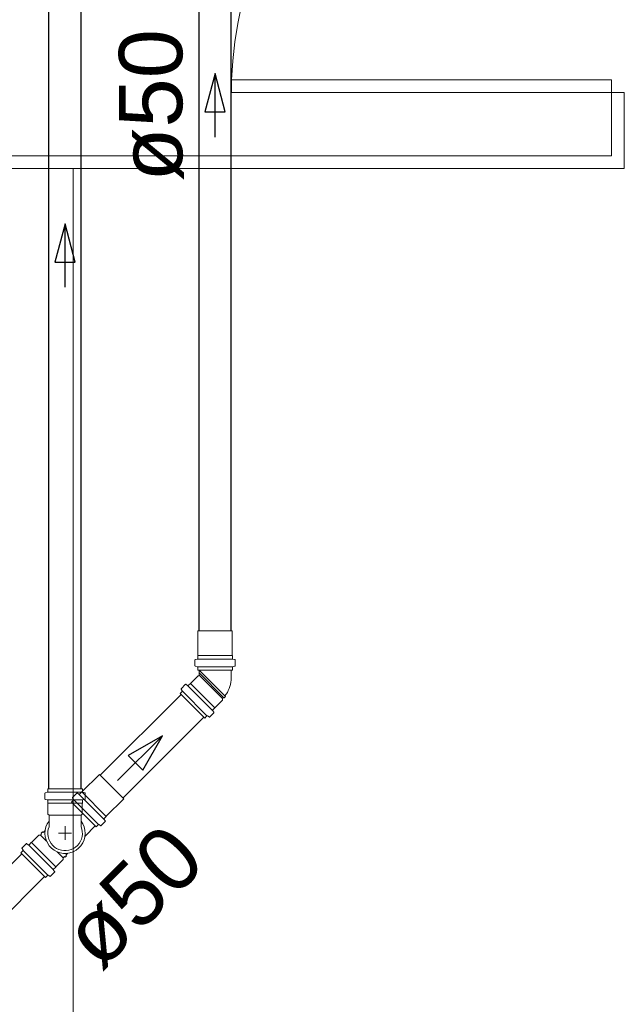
# Model space of a CAD drawing. Header units: millimetres. Extents: x 567 to 934, y -1 to 364.
# Tile 258 of 656: x 625.95 to 627.86, y 228.62 to 231.72. Entities that reach past the tile are written whole.
import ezdxf

# ---------------------------------------------------------------- set-up
doc = ezdxf.new("R2010")
doc.units = ezdxf.units.MM
doc.header["$MEASUREMENT"] = 0
doc.linetypes.add('NULL', pattern=[0])
doc.layers.add('ARQ FINA', color=8, linetype='Continuous')
for name, color, linetype, lineweight in [('CV-Condutos', 14, 'Continuous', 25), ('CV-Sentido conduto', 14, 'Continuous', 30), ('Simbolos', 14, 'Continuous', 20), ('Simbolos_int', 14, 'Continuous', 15), ('TQ-Condutos', 14, 'Continuous', 25), ('TQ-Sentido conduto', 14, 'Continuous', 30), ('TQ-Textos conduto', 7, 'Continuous', 9)]:
    doc.layers.add(name, color=color, linetype=linetype, lineweight=lineweight)
doc.styles.add('Arial', font='arial.ttf')

msp = doc.modelspace()

# ---------------------------------------------------------------- linework, layer by layer
at = {"layer": 'ARQ FINA', "lineweight": 5}
for p, q in [((626.6194, 231.4948), (626.6194, 231.5348)), ((627.8194, 231.5348), (626.6194, 231.5348)), ((627.8194, 231.4948), (627.8194, 231.5348)), ((627.8194, 231.4948), (626.6194, 231.4948)), ((627.8194, 231.2948), (627.8194, 231.4948)), ((627.8594, 231.4948), (627.8194, 231.4948)), ((627.8594, 231.4948), (627.8594, 231.2548)), ((625.0194, 231.2948), (627.8194, 231.2948)), ((627.8594, 231.2548), (625.0194, 231.2548)), ((626.1194, 231.2548), (626.1194, 226.1453))]:
    msp.add_line(p, q, dxfattribs=at)
msp.add_arc((627.8194, 231.4948), 1.2007, 90, 178.0908, dxfattribs=at)
at = {"layer": 'CV-Condutos'}
for p, q in [((626.0425, 229.2969), (626.0425, 232.6618)), ((626.1439, 229.2969), (626.1439, 232.6618))]:
    msp.add_line(p, q, dxfattribs=at)
at = {"layer": 'CV-Sentido conduto'}
for p, q in [((626.0932, 231.0804), (626.0609, 230.9597)), ((626.1256, 230.9597), (626.0932, 231.0804)), ((626.0609, 230.9597), (626.1256, 230.9597))]:
    msp.add_line(p, q, dxfattribs=at)
msp.add_lwpolyline([(626.0932, 230.8804), (626.0932, 231.0804)], dxfattribs=at)
at = {"layer": 'Simbolos'}
for p, q in [((626.5128, 229.7178), (626.5128, 229.7959)), ((626.6214, 229.7178), (626.6214, 229.7959)), ((626.5124, 229.7174), (626.5128, 229.7178)), ((626.5124, 229.7081), (626.5124, 229.7174)), ((626.6218, 229.7174), (626.6214, 229.7178)), ((626.6218, 229.7081), (626.6218, 229.7174)), ((626.5035, 229.6861), (626.5035, 229.7036)), ((626.5049, 229.6842), (626.5109, 229.6826)), ((626.5053, 229.7056), (626.5105, 229.7061)), ((626.6292, 229.6842), (626.6232, 229.6826)), ((626.6288, 229.7056), (626.6236, 229.7061)), ((626.6307, 229.6861), (626.6307, 229.7036)), ((626.4896, 229.63), (626.5133, 229.6538)), ((626.5124, 229.6719), (626.5124, 229.6806)), ((626.6218, 229.6719), (626.5124, 229.6719)), ((626.5133, 229.6538), (626.5144, 229.6538)), ((626.5164, 229.6558), (626.5164, 229.6719)), ((626.6178, 229.647), (626.6178, 229.6719)), ((626.6218, 229.6719), (626.6218, 229.6806)), ((626.4605, 229.6142), (626.4729, 229.6266)), ((626.4756, 229.6267), (626.4797, 229.6233)), ((626.4824, 229.6234), (626.489, 229.63)), ((626.489, 229.63), (626.4896, 229.63)), ((626.4568, 229.5979), (626.463, 229.604)), ((626.5342, 229.5205), (626.4568, 229.5979)), ((626.4602, 229.6118), (626.4633, 229.6064)), ((626.5664, 229.5532), (626.5901, 229.577)), ((626.5901, 229.5821), (626.5938, 229.5858)), ((626.5901, 229.577), (626.5901, 229.5821)), ((626.5938, 229.5858), (626.5961, 229.5838)), ((626.5961, 229.5838), (626.6002, 229.588)), ((626.5983, 229.5903), (626.6002, 229.588)), ((626.5505, 229.5242), (626.5629, 229.5366)), ((626.563, 229.5393), (626.5596, 229.5434)), ((626.5597, 229.5461), (626.5664, 229.5527)), ((626.5664, 229.5527), (626.5664, 229.5532)), ((626.5342, 229.5205), (626.5403, 229.5267)), ((626.5481, 229.5239), (626.5427, 229.527)), ((626.1466, 229.2871), (626.2018, 229.3423)), ((626.0297, 229.2828), (626.0297, 229.2653)), ((626.0312, 229.2847), (626.0372, 229.2863)), ((626.0386, 229.2969), (626.148, 229.2969)), ((626.0386, 229.2969), (626.0386, 229.2882)), ((626.1176, 229.2712), (626.13, 229.2836)), ((626.1327, 229.2837), (626.1367, 229.2803)), ((626.1394, 229.2805), (626.146, 229.2871)), ((626.146, 229.2871), (626.1466, 229.2871)), ((626.148, 229.2969), (626.148, 229.2882)), ((626.1555, 229.2847), (626.1495, 229.2863)), ((626.1569, 229.2828), (626.1569, 229.2653)), ((626.0316, 229.2633), (626.0368, 229.2628)), ((626.0387, 229.2608), (626.0387, 229.2514)), ((626.0387, 229.2514), (626.039, 229.251)), ((626.039, 229.251), (626.039, 229.2174)), ((626.1139, 229.2549), (626.12, 229.2611)), ((626.1912, 229.1776), (626.1139, 229.2549)), ((626.1173, 229.2688), (626.1204, 229.2635)), ((626.148, 229.2514), (626.1476, 229.251)), ((626.1476, 229.251), (626.1476, 229.2174)), ((626.148, 229.2608), (626.148, 229.2514)), ((626.1551, 229.2633), (626.1499, 229.2628)), ((626.2234, 229.2103), (626.2786, 229.2655)), ((626.039, 229.2174), (626.0426, 229.2138)), ((626.0426, 229.2138), (626.0426, 229.1775)), ((626.1476, 229.2174), (626.144, 229.2138)), ((626.144, 229.2138), (626.144, 229.1775)), ((626.2075, 229.1813), (626.2199, 229.1937)), ((626.2201, 229.1964), (626.2167, 229.2004)), ((626.2168, 229.2031), (626.2234, 229.2097)), ((626.2234, 229.2097), (626.2234, 229.2103)), ((626.0175, 229.157), (626.0216, 229.1611)), ((626.0194, 229.1547), (626.0175, 229.157)), ((626.0239, 229.1592), (626.0216, 229.1611)), ((626.0239, 229.1592), (626.0304, 229.1656)), ((626.1564, 229.1482), (626.1885, 229.1803)), ((626.1912, 229.1776), (626.1974, 229.1837)), ((626.2051, 229.181), (626.1998, 229.184)), ((625.9797, 229.1206), (625.9863, 229.1272)), ((625.9863, 229.1272), (625.9869, 229.1272)), ((625.9869, 229.1272), (626.0106, 229.151)), ((626.0106, 229.151), (626.0157, 229.151)), ((626.0157, 229.151), (626.0194, 229.1547)), ((625.9541, 229.0951), (625.9603, 229.1012)), ((626.0315, 229.0177), (625.9541, 229.0951)), ((625.9575, 229.1089), (625.9606, 229.1036)), ((625.9578, 229.1114), (625.9702, 229.1238)), ((625.9729, 229.1239), (625.977, 229.1205)), ((626.0956, 229.0875), (626.1021, 229.0939)), ((626.0637, 229.0504), (626.0874, 229.0742)), ((626.0874, 229.0793), (626.0911, 229.083)), ((626.0874, 229.0742), (626.0874, 229.0793)), ((626.0911, 229.083), (626.0934, 229.081)), ((626.0934, 229.081), (626.0975, 229.0852)), ((626.0956, 229.0875), (626.0975, 229.0852)), ((626.0478, 229.0214), (626.0602, 229.0338)), ((626.0603, 229.0365), (626.0569, 229.0406)), ((626.057, 229.0433), (626.0637, 229.0499)), ((626.0637, 229.0499), (626.0637, 229.0504)), ((626.0315, 229.0177), (626.0376, 229.0239)), ((626.0454, 229.0211), (626.0401, 229.0242))]:
    msp.add_line(p, q, dxfattribs=at)
for points in [[(626.5053, 229.7056), (626.505, 229.7056), (626.5046, 229.7055), (626.5044, 229.7053), (626.5041, 229.7051), (626.5039, 229.7048), (626.5037, 229.7046), (626.5036, 229.7043), (626.5035, 229.704), (626.5035, 229.7036)], [(626.5035, 229.6861), (626.5035, 229.6858), (626.5035, 229.6855), (626.5036, 229.6853), (626.5038, 229.685), (626.504, 229.6848), (626.5042, 229.6846), (626.5044, 229.6844), (626.5047, 229.6843), (626.5049, 229.6842)], [(626.5105, 229.7061), (626.5109, 229.7061), (626.5112, 229.7063), (626.5115, 229.7064), (626.5117, 229.7066), (626.5119, 229.7069), (626.5121, 229.7071), (626.5123, 229.7074), (626.5123, 229.7078), (626.5124, 229.7081)], [(626.6218, 229.7081), (626.6218, 229.7078), (626.6219, 229.7074), (626.622, 229.7071), (626.6222, 229.7069), (626.6224, 229.7066), (626.6227, 229.7064), (626.6229, 229.7063), (626.6233, 229.7061), (626.6236, 229.7061)], [(626.6307, 229.7036), (626.6306, 229.704), (626.6306, 229.7043), (626.6304, 229.7046), (626.6302, 229.7048), (626.63, 229.7051), (626.6298, 229.7053), (626.6295, 229.7055), (626.6292, 229.7056), (626.6288, 229.7056)], [(626.6292, 229.6842), (626.6295, 229.6843), (626.6297, 229.6844), (626.6299, 229.6846), (626.6302, 229.6848), (626.6303, 229.685), (626.6305, 229.6853), (626.6306, 229.6855), (626.6306, 229.6858), (626.6307, 229.6861)], [(626.5124, 229.6806), (626.5123, 229.6809), (626.5123, 229.6812), (626.5122, 229.6815), (626.512, 229.6817), (626.5119, 229.682), (626.5116, 229.6822), (626.5114, 229.6823), (626.5112, 229.6825), (626.5109, 229.6826)], [(626.5144, 229.6538), (626.5145, 229.6538), (626.5147, 229.6538), (626.5149, 229.6539), (626.515, 229.6539), (626.5152, 229.654), (626.5154, 229.6541), (626.5155, 229.6542), (626.5156, 229.6543), (626.5158, 229.6544), (626.5159, 229.6545), (626.516, 229.6546), (626.5161, 229.6548), (626.5162, 229.6549), (626.5162, 229.6551), (626.5163, 229.6553), (626.5163, 229.6554), (626.5163, 229.6556), (626.5164, 229.6558)], [(626.6232, 229.6826), (626.623, 229.6825), (626.6227, 229.6823), (626.6225, 229.6822), (626.6223, 229.682), (626.6221, 229.6817), (626.6219, 229.6815), (626.6218, 229.6812), (626.6218, 229.6809), (626.6218, 229.6806)], [(626.4756, 229.6267), (626.4754, 229.6269), (626.4751, 229.627), (626.4747, 229.6271), (626.4744, 229.6271), (626.4741, 229.6271), (626.4738, 229.6271), (626.4735, 229.6269), (626.4732, 229.6268), (626.4729, 229.6266)], [(626.4797, 229.6233), (626.4799, 229.6231), (626.4802, 229.623), (626.4806, 229.6229), (626.4809, 229.6228), (626.4812, 229.6229), (626.4815, 229.6229), (626.4818, 229.623), (626.4821, 229.6232), (626.4824, 229.6234)], [(626.5983, 229.5903), (626.6022, 229.5958), (626.6058, 229.6016), (626.6088, 229.6077), (626.6115, 229.6139), (626.6137, 229.6203), (626.6154, 229.6269), (626.6167, 229.6335), (626.6175, 229.6403), (626.6178, 229.647)], [(626.4605, 229.6142), (626.4604, 229.614), (626.4602, 229.6137), (626.4601, 229.6134), (626.46, 229.6132), (626.46, 229.6129), (626.46, 229.6126), (626.46, 229.6123), (626.4601, 229.612), (626.4602, 229.6118)], [(626.463, 229.604), (626.4632, 229.6042), (626.4633, 229.6045), (626.4634, 229.6047), (626.4635, 229.605), (626.4636, 229.6053), (626.4636, 229.6056), (626.4635, 229.6059), (626.4634, 229.6062), (626.4633, 229.6064)], [(626.5597, 229.5461), (626.5595, 229.5458), (626.5594, 229.5455), (626.5592, 229.5452), (626.5592, 229.5449), (626.5591, 229.5446), (626.5592, 229.5442), (626.5593, 229.5439), (626.5594, 229.5436), (626.5596, 229.5434)], [(626.5629, 229.5366), (626.5631, 229.5369), (626.5633, 229.5372), (626.5634, 229.5375), (626.5634, 229.5378), (626.5635, 229.5381), (626.5634, 229.5384), (626.5633, 229.5388), (626.5632, 229.539), (626.563, 229.5393)], [(626.5427, 229.527), (626.5425, 229.5271), (626.5422, 229.5272), (626.5419, 229.5272), (626.5416, 229.5272), (626.5413, 229.5272), (626.5411, 229.5271), (626.5408, 229.527), (626.5406, 229.5269), (626.5403, 229.5267)], [(626.5481, 229.5239), (626.5483, 229.5238), (626.5486, 229.5237), (626.5489, 229.5237), (626.5492, 229.5236), (626.5495, 229.5237), (626.5498, 229.5238), (626.55, 229.5239), (626.5503, 229.524), (626.5505, 229.5242)], [(626.0312, 229.2847), (626.031, 229.2846), (626.0307, 229.2845), (626.0305, 229.2843), (626.0303, 229.2841), (626.0301, 229.2839), (626.0299, 229.2836), (626.0298, 229.2833), (626.0298, 229.2831), (626.0298, 229.2828)], [(626.0372, 229.2863), (626.0374, 229.2864), (626.0377, 229.2865), (626.0379, 229.2867), (626.0381, 229.2869), (626.0383, 229.2871), (626.0385, 229.2874), (626.0386, 229.2877), (626.0386, 229.2879), (626.0386, 229.2882)], [(626.1327, 229.2837), (626.1324, 229.2839), (626.1321, 229.2841), (626.1318, 229.2842), (626.1315, 229.2842), (626.1311, 229.2842), (626.1308, 229.2841), (626.1305, 229.284), (626.1302, 229.2838), (626.13, 229.2836)], [(626.1367, 229.2804), (626.137, 229.2802), (626.1373, 229.28), (626.1376, 229.2799), (626.1379, 229.2799), (626.1383, 229.2799), (626.1386, 229.28), (626.1389, 229.2801), (626.1392, 229.2803), (626.1394, 229.2805)], [(626.148, 229.2882), (626.1481, 229.2879), (626.1481, 229.2877), (626.1482, 229.2874), (626.1484, 229.2871), (626.1485, 229.2869), (626.1488, 229.2867), (626.149, 229.2865), (626.1492, 229.2864), (626.1495, 229.2863)], [(626.1569, 229.2828), (626.1569, 229.2831), (626.1569, 229.2834), (626.1568, 229.2836), (626.1566, 229.2839), (626.1564, 229.2841), (626.1562, 229.2843), (626.156, 229.2845), (626.1557, 229.2846), (626.1555, 229.2847)], [(626.0297, 229.2652), (626.0298, 229.2649), (626.0298, 229.2646), (626.03, 229.2643), (626.0302, 229.264), (626.0304, 229.2638), (626.0306, 229.2636), (626.0309, 229.2634), (626.0312, 229.2633), (626.0316, 229.2633)], [(626.0386, 229.2608), (626.0386, 229.2611), (626.0385, 229.2614), (626.0384, 229.2617), (626.0382, 229.262), (626.038, 229.2623), (626.0377, 229.2625), (626.0375, 229.2626), (626.0371, 229.2627), (626.0368, 229.2628)], [(626.1176, 229.2712), (626.1174, 229.271), (626.1172, 229.2708), (626.1171, 229.2705), (626.1171, 229.2702), (626.117, 229.2699), (626.117, 229.2696), (626.1171, 229.2694), (626.1172, 229.2691), (626.1173, 229.2688)], [(626.12, 229.2611), (626.1202, 229.2613), (626.1204, 229.2615), (626.1205, 229.2618), (626.1206, 229.2621), (626.1206, 229.2624), (626.1206, 229.2627), (626.1206, 229.2629), (626.1205, 229.2632), (626.1203, 229.2635)], [(626.1499, 229.2628), (626.1495, 229.2627), (626.1492, 229.2626), (626.1489, 229.2625), (626.1487, 229.2623), (626.1485, 229.262), (626.1483, 229.2617), (626.1481, 229.2614), (626.1481, 229.2611), (626.148, 229.2608)], [(626.1551, 229.2633), (626.1554, 229.2633), (626.1558, 229.2634), (626.156, 229.2636), (626.1563, 229.2638), (626.1565, 229.264), (626.1567, 229.2643), (626.1568, 229.2646), (626.1569, 229.2649), (626.1569, 229.2652)], [(626.2168, 229.2031), (626.2166, 229.2029), (626.2164, 229.2026), (626.2163, 229.2023), (626.2162, 229.202), (626.2162, 229.2016), (626.2162, 229.2013), (626.2163, 229.201), (626.2165, 229.2007), (626.2167, 229.2004)], [(626.2199, 229.1937), (626.2201, 229.1939), (626.2203, 229.1942), (626.2204, 229.1945), (626.2205, 229.1948), (626.2205, 229.1952), (626.2205, 229.1955), (626.2204, 229.1958), (626.2202, 229.1961), (626.22, 229.1964)], [(626.0427, 229.1775), (626.0402, 229.1699), (626.0389, 229.1621), (626.0387, 229.1542), (626.0397, 229.1464), (626.0418, 229.1387), (626.0449, 229.1315), (626.0491, 229.1247), (626.0542, 229.1187), (626.0602, 229.1134), (626.0668, 229.1091), (626.074, 229.1058), (626.0816, 229.1035), (626.0894, 229.1024), (626.0973, 229.1024), (626.1051, 229.1035), (626.1127, 229.1058), (626.1199, 229.1091), (626.1265, 229.1134), (626.1325, 229.1187), (626.1376, 229.1247), (626.1418, 229.1315), (626.1449, 229.1387), (626.147, 229.1464), (626.148, 229.1542), (626.1478, 229.1621), (626.1465, 229.1699), (626.1441, 229.1775)], [(626.1998, 229.184), (626.1995, 229.1842), (626.1993, 229.1842), (626.199, 229.1843), (626.1987, 229.1843), (626.1984, 229.1843), (626.1981, 229.1842), (626.1979, 229.1841), (626.1976, 229.1839), (626.1974, 229.1837)], [(626.2051, 229.181), (626.2054, 229.1808), (626.2057, 229.1808), (626.206, 229.1807), (626.2062, 229.1807), (626.2065, 229.1807), (626.2068, 229.1808), (626.2071, 229.1809), (626.2073, 229.1811), (626.2075, 229.1813)], [(625.9578, 229.1114), (625.9577, 229.1111), (625.9575, 229.1109), (625.9574, 229.1106), (625.9573, 229.1104), (625.9573, 229.1101), (625.9573, 229.1098), (625.9573, 229.1095), (625.9574, 229.1092), (625.9575, 229.109)], [(625.9603, 229.1012), (625.9605, 229.1014), (625.9606, 229.1017), (625.9607, 229.1019), (625.9608, 229.1022), (625.9609, 229.1025), (625.9609, 229.1028), (625.9608, 229.1031), (625.9607, 229.1034), (625.9606, 229.1036)], [(625.9729, 229.1239), (625.9727, 229.1241), (625.9724, 229.1242), (625.9721, 229.1243), (625.9717, 229.1243), (625.9714, 229.1243), (625.9711, 229.1243), (625.9708, 229.1241), (625.9705, 229.124), (625.9702, 229.1238)], [(625.977, 229.1205), (625.9773, 229.1203), (625.9775, 229.1202), (625.9779, 229.1201), (625.9782, 229.12), (625.9785, 229.12), (625.9788, 229.1201), (625.9791, 229.1202), (625.9794, 229.1204), (625.9797, 229.1206)], [(626.057, 229.0433), (626.0568, 229.043), (626.0567, 229.0427), (626.0565, 229.0424), (626.0565, 229.0421), (626.0565, 229.0418), (626.0565, 229.0414), (626.0566, 229.0411), (626.0567, 229.0408), (626.0569, 229.0406)], [(626.0602, 229.0338), (626.0604, 229.0341), (626.0606, 229.0343), (626.0607, 229.0347), (626.0607, 229.035), (626.0608, 229.0353), (626.0607, 229.0356), (626.0606, 229.0359), (626.0605, 229.0362), (626.0603, 229.0365)], [(626.04, 229.0242), (626.0398, 229.0243), (626.0395, 229.0244), (626.0392, 229.0244), (626.0389, 229.0244), (626.0386, 229.0244), (626.0384, 229.0243), (626.0381, 229.0242), (626.0379, 229.024), (626.0376, 229.0239)], [(626.0454, 229.0211), (626.0456, 229.021), (626.0459, 229.0209), (626.0462, 229.0208), (626.0465, 229.0208), (626.0468, 229.0209), (626.0471, 229.021), (626.0473, 229.0211), (626.0476, 229.0212), (626.0478, 229.0214)]]:
    msp.add_lwpolyline(points, dxfattribs=at)
at = {"layer": 'Simbolos_int'}
for p, q in [((626.6214, 229.7959), (626.5128, 229.7959)), ((626.6218, 229.7174), (626.5124, 229.7174)), ((626.6218, 229.7062), (626.5124, 229.7062)), ((626.6218, 229.6822), (626.5124, 229.6822)), ((626.5164, 229.6719), (626.6178, 229.6719)), ((626.5938, 229.5858), (626.5164, 229.6632)), ((626.5901, 229.5821), (626.5164, 229.6559)), ((626.5983, 229.5903), (626.5167, 229.672)), ((626.5584, 229.5448), (626.4811, 229.6221)), ((626.5664, 229.5527), (626.489, 229.63)), ((626.5414, 229.5278), (626.4641, 229.6051)), ((626.2786, 229.2655), (626.2018, 229.3423)), ((626.0386, 229.2867), (626.148, 229.2867)), ((626.2234, 229.2097), (626.146, 229.2871)), ((626.0387, 229.2626), (626.148, 229.2626)), ((626.148, 229.2514), (626.0387, 229.2514)), ((626.1985, 229.1848), (626.1211, 229.2622)), ((626.2155, 229.2018), (626.1381, 229.2792)), ((626.1885, 229.1803), (626.1476, 229.2212)), ((626.144, 229.2138), (626.0426, 229.2138)), ((626.0726, 229.1569), (626.1139, 229.1569)), ((626.0934, 229.1569), (626.0933, 229.1795)), ((626.0933, 229.1795), (626.0933, 229.1364)), ((626.0637, 229.0504), (625.9869, 229.1272)), ((626.0157, 229.151), (626.035, 229.1317)), ((626.0387, 229.0249), (625.9614, 229.1023)), ((626.0557, 229.042), (625.9784, 229.1193)), ((626.0874, 229.0793), (626.0682, 229.0985))]:
    msp.add_line(p, q, dxfattribs=at)
msp.add_lwpolyline([(626.0427, 229.1953), (626.0371, 229.1865), (626.033, 229.1769), (626.0305, 229.1668), (626.0298, 229.1563), (626.0307, 229.1459), (626.0334, 229.1358), (626.0376, 229.1263), (626.0434, 229.1176), (626.0505, 229.11), (626.0588, 229.1036), (626.068, 229.0986), (626.0778, 229.0953), (626.0881, 229.0935), (626.0986, 229.0935), (626.1089, 229.0953), (626.1188, 229.0986), (626.128, 229.1036), (626.1362, 229.11), (626.1433, 229.1176), (626.1491, 229.1263), (626.1534, 229.1358), (626.156, 229.1459), (626.157, 229.1563), (626.1562, 229.1668), (626.1537, 229.1769), (626.1497, 229.1865), (626.1441, 229.1953)], dxfattribs=at)
at = {"layer": 'TQ-Condutos'}
for p, q in [((626.5164, 229.7959), (626.5164, 233.0034)), ((626.6178, 229.7959), (626.6178, 233.0034)), ((626.2044, 229.3398), (626.4597, 229.595)), ((626.2761, 229.2681), (626.5314, 229.5233)), ((625.7667, 228.9021), (625.9569, 229.0923)), ((625.8384, 228.8304), (626.0286, 229.0206))]:
    msp.add_line(p, q, dxfattribs=at)
at = {"layer": 'TQ-Sentido conduto'}
for p, q in [((626.5671, 231.5543), (626.5347, 231.4335)), ((626.5994, 231.4335), (626.5671, 231.5543)), ((626.5347, 231.4335), (626.5994, 231.4335)), ((626.4009, 229.4646), (626.2926, 229.4021)), ((626.3384, 229.3563), (626.4009, 229.4646)), ((626.2926, 229.4021), (626.3384, 229.3563))]:
    msp.add_line(p, q, dxfattribs=at)
for points in [[(626.5671, 231.3543), (626.5671, 231.5543)], [(626.2594, 229.3231), (626.4009, 229.4646)]]:
    msp.add_lwpolyline(points, dxfattribs=at)

# ---------------------------------------------------------------- texts
at = {"layer": 'TQ-Textos conduto', "linetype": 'NULL', "char_height": 0.2, "width": 0.962805, "attachment_point": 8, "line_spacing_factor": 0.6, "style": 'Arial'}
for insert, rotation in [((626.4689, 231.4543), 90.0002), ((626.3793, 228.8854), 45.0001)]:
    msp.add_mtext('ø50', dxfattribs=dict(at, insert=insert, rotation=rotation))

doc.saveas('drawing.dxf')
